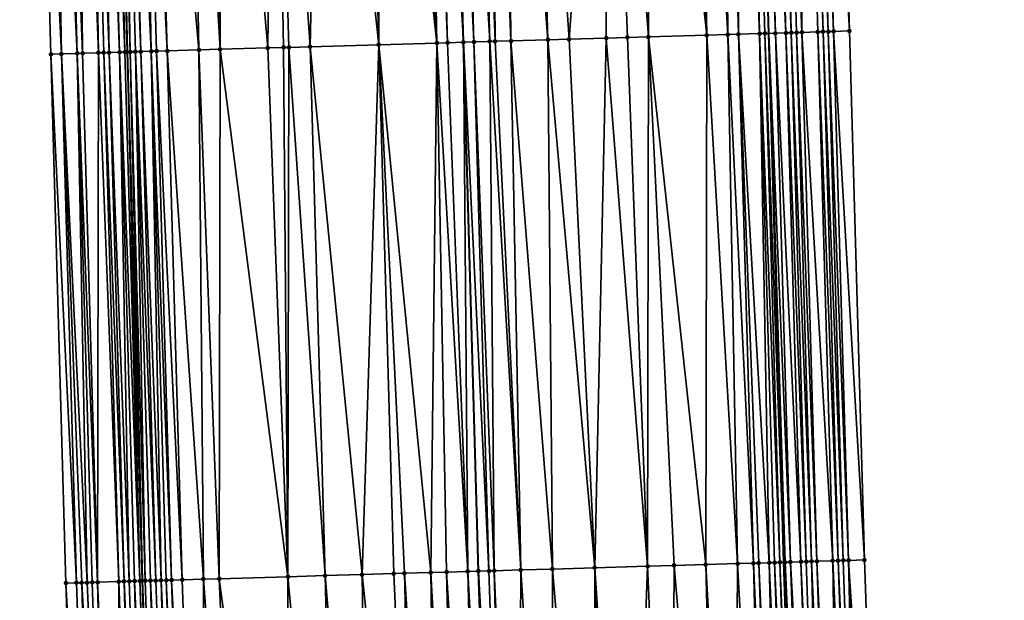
# Model space of a CAD drawing. Header units: feet. Extents: x 2004186 to 2014793, y 836912 to 864902.
# Tile 883 of 974: x 2004187 to 2004224, y 860781 to 860803. Entities that reach past the tile are written whole.
import ezdxf

# ---------------------------------------------------------------- set-up
doc = ezdxf.new("R2010")
doc.units = ezdxf.units.FT
doc.header["$LTSCALE"] = 100
doc.header["$MEASUREMENT"] = 0
for name, color, linetype, lineweight in [('EP_Travel Lane', 5, 'Continuous', 40), ('GPL_Skip Line', 2, 'Continuous', 40), ('Road Shots', 4, 'Continuous', 200), ('Road X-Section', 30, 'Continuous', 13)]:
    doc.layers.add(name, color=color, linetype=linetype, lineweight=lineweight)
doc.layers.add('I-77 SB_MM21-27-Surface-Border', color=7, linetype='Continuous')
doc.layers.add('I-77 SB_MM21-27-Surface-TIN', color=7, linetype='Continuous')

msp = doc.modelspace()

# ---------------------------------------------------------------- linework, layer by layer
at = {"layer": 'EP_Travel Lane'}
for points in [[(2004197.602, 860642.036, 453.226), (2004196.426, 860661.998, 453.593), (2004195.25, 860681.96, 453.97), (2004194.274, 860702.144, 454.374), (2004193.483, 860722.124, 454.781), (2004192.693, 860742.104, 455.188), (2004191.903, 860762.085, 455.543), (2004191.223, 860782.218, 455.925), (2004190.664, 860802.207, 456.303), (2004190.104, 860822.195, 456.688), (2004189.545, 860842.184, 457.071), (2004189.112, 860862.361, 457.436), (2004188.858, 860882.355, 457.851), (2004188.604, 860902.349, 458.263), (2004188.35, 860922.342, 458.709), (2004188.217, 860942.53, 459.113)], [(2004221.715, 860643.421, 452.322), (2004220.601, 860663.386, 452.725), (2004219.486, 860683.351, 453.143), (2004218.55, 860703.132, 453.523), (2004217.75, 860723.112, 453.928), (2004216.95, 860743.092, 454.341), (2004216.151, 860763.072, 454.73), (2004215.467, 860782.921, 455.136), (2004214.9, 860802.91, 455.513), (2004214.333, 860822.898, 455.901), (2004213.767, 860842.886, 456.287), (2004213.329, 860862.709, 456.658), (2004213.04, 860882.703, 457.055), (2004212.752, 860902.697, 457.45), (2004212.463, 860922.691, 457.838), (2004212.309, 860942.509, 458.255)]]:
    msp.add_polyline3d(points, dxfattribs=at)
at = {"layer": 'GPL_Skip Line'}
msp.add_polyline3d([(2004210.226, 860642.761, 452.781), (2004209.093, 860662.725, 453.159), (2004207.961, 860682.689, 453.551), (2004207.008, 860702.662, 453.96), (2004206.209, 860722.641, 454.368), (2004205.409, 860742.621, 454.765), (2004204.609, 860762.602, 455.162), (2004203.923, 860782.586, 455.54), (2004203.356, 860802.574, 455.93), (2004202.789, 860822.562, 456.313), (2004202.222, 860842.55, 456.704), (2004201.784, 860862.541, 457.093), (2004201.509, 860882.536, 457.488), (2004201.235, 860902.53, 457.879), (2004200.96, 860922.524, 458.295), (2004200.804, 860942.519, 458.682)], dxfattribs=at)
at = {"layer": 'I-77 SB_MM21-27-Surface-Border', "color": 3, "linetype": 'ByBlock', "lineweight": -2}
for points in [[(2004196.049, 860641.947, 453.263), (2004195.116, 860661.923, 453.638), (2004193.584, 860681.864, 454.036), (2004192.021, 860702.052, 454.463), (2004191.021, 860722.023, 454.878), (2004190.022, 860741.995, 455.285), (2004189.022, 860761.968, 455.658), (2004188.33, 860782.134, 456.041), (2004187.763, 860802.122, 456.43), (2004187.196, 860822.111, 456.798), (2004186.829, 860842.105, 457.157), (2004186.585, 860862.325, 457.496), (2004187.711, 860882.338, 457.876), (2004187.036, 860902.326, 458.3), (2004187.362, 860922.328, 458.738), (2004187.404, 860942.531, 459.135)], [(2004213.604, 860942.509, 458.14), (2004213.759, 860922.71, 457.746), (2004214.833, 860902.729, 457.267), (2004215.708, 860882.743, 456.837), (2004216.382, 860862.756, 456.398), (2004216.816, 860842.978, 456.026), (2004217.383, 860822.989, 455.634), (2004217.95, 860803.001, 455.265), (2004218.517, 860783.012, 454.912), (2004219.197, 860763.199, 454.497), (2004219.997, 860743.219, 454.069), (2004220.596, 860723.231, 453.686), (2004220.996, 860703.234, 453.317), (2004221.538, 860683.471, 452.963), (2004222.471, 860663.495, 452.57), (2004223.803, 860643.543, 452.15)]]:
    msp.add_polyline3d(points, dxfattribs=at)
at = {"layer": 'I-77 SB_MM21-27-Surface-TIN', "color": 128, "linetype": 'ByBlock', "lineweight": -2}
for points in [[(2004208.787, 860822.736, 456.12), (2004205.988, 860822.655, 456.207), (2004207.355, 860802.69, 455.802)], [(2004208.787, 860822.736, 456.12), (2004207.355, 860802.69, 455.802), (2004208.754, 860802.73, 455.759)], [(2004208.787, 860822.736, 456.12), (2004208.754, 860802.73, 455.759), (2004209.554, 860802.754, 455.735)], [(2004210.386, 860822.782, 456.072), (2004208.787, 860822.736, 456.12), (2004210.354, 860802.777, 455.715)], [(2004208.787, 860822.736, 456.12), (2004209.554, 860802.754, 455.735), (2004210.354, 860802.777, 455.715)], [(2004210.386, 860822.782, 456.072), (2004210.354, 860802.777, 455.715), (2004212.553, 860802.841, 455.639)], [(2004211.386, 860822.812, 456.038), (2004210.386, 860822.782, 456.072), (2004212.553, 860802.841, 455.639)], [(2004212.185, 860822.835, 456.011), (2004211.386, 860822.812, 456.038), (2004212.553, 860802.841, 455.639)], [(2004213.185, 860822.864, 455.97), (2004212.185, 860822.835, 456.011), (2004213.352, 860802.864, 455.606)], [(2004212.185, 860822.835, 456.011), (2004212.553, 860802.841, 455.639), (2004213.352, 860802.864, 455.606)], [(2004213.785, 860822.881, 455.938), (2004213.185, 860822.864, 455.97), (2004213.752, 860802.876, 455.587)], [(2004213.185, 860822.864, 455.97), (2004213.352, 860802.864, 455.606), (2004213.752, 860802.876, 455.587)], [(2004213.785, 860822.881, 455.938), (2004213.752, 860802.876, 455.587), (2004214.552, 860802.899, 455.541)], [(2004214.185, 860822.893, 455.912), (2004213.785, 860822.881, 455.938), (2004214.552, 860802.899, 455.541)], [(2004214.185, 860822.893, 455.912), (2004214.9, 860802.91, 455.513), (2004214.333, 860822.898, 455.901)], [(2004214.185, 860822.893, 455.912), (2004214.752, 860802.905, 455.527), (2004214.9, 860802.91, 455.513)], [(2004214.185, 860822.893, 455.912), (2004214.552, 860802.899, 455.541), (2004214.752, 860802.905, 455.527)], [(2004214.584, 860822.905, 455.881), (2004214.333, 860822.898, 455.901), (2004215.151, 860802.917, 455.49)], [(2004215.151, 860802.917, 455.49), (2004214.333, 860822.898, 455.901), (2004214.9, 860802.91, 455.513)], [(2004214.984, 860822.917, 455.847), (2004214.584, 860822.905, 455.881), (2004215.551, 860802.929, 455.457)], [(2004214.584, 860822.905, 455.881), (2004215.151, 860802.917, 455.49), (2004215.551, 860802.929, 455.457)], [(2004215.384, 860822.929, 455.803), (2004214.984, 860822.917, 455.847), (2004215.751, 860802.935, 455.434)], [(2004214.984, 860822.917, 455.847), (2004215.551, 860802.929, 455.457), (2004215.751, 860802.935, 455.434)], [(2004216.184, 860822.954, 455.726), (2004215.384, 860822.929, 455.803), (2004216.151, 860802.947, 455.389)], [(2004215.384, 860822.929, 455.803), (2004215.951, 860802.941, 455.408), (2004216.151, 860802.947, 455.389)], [(2004215.384, 860822.929, 455.803), (2004215.751, 860802.935, 455.434), (2004215.951, 860802.941, 455.408)], [(2004216.184, 860822.954, 455.726), (2004216.151, 860802.947, 455.389), (2004216.751, 860802.965, 455.339)], [(2004216.384, 860822.96, 455.711), (2004216.184, 860822.954, 455.726), (2004216.951, 860802.971, 455.325)], [(2004216.184, 860822.954, 455.726), (2004216.751, 860802.965, 455.339), (2004216.951, 860802.971, 455.325)], [(2004216.584, 860822.965, 455.701), (2004216.384, 860822.96, 455.711), (2004217.151, 860802.977, 455.32)], [(2004216.384, 860822.96, 455.711), (2004216.951, 860802.971, 455.325), (2004217.151, 860802.977, 455.32)], [(2004216.783, 860822.971, 455.687), (2004216.584, 860822.965, 455.701), (2004217.35, 860802.983, 455.313)], [(2004216.584, 860822.965, 455.701), (2004217.151, 860802.977, 455.32), (2004217.35, 860802.983, 455.313)], [(2004216.783, 860822.971, 455.687), (2004217.95, 860803.001, 455.265), (2004217.383, 860822.989, 455.634)], [(2004216.783, 860822.971, 455.687), (2004217.35, 860802.983, 455.313), (2004217.95, 860803.001, 455.265)], [(2004196.192, 860822.371, 456.537), (2004194.193, 860822.313, 456.603), (2004195.96, 860802.359, 456.187)], [(2004196.192, 860822.371, 456.537), (2004195.96, 860802.359, 456.187), (2004196.559, 860802.377, 456.165)], [(2004197.991, 860822.423, 456.476), (2004196.192, 860822.371, 456.537), (2004197.559, 860802.406, 456.131)], [(2004196.192, 860822.371, 456.537), (2004196.759, 860802.382, 456.157), (2004197.559, 860802.406, 456.131)], [(2004196.192, 860822.371, 456.537), (2004196.559, 860802.377, 456.165), (2004196.759, 860802.382, 456.157)], [(2004197.991, 860822.423, 456.476), (2004197.559, 860802.406, 456.131), (2004200.158, 860802.481, 456.036)], [(2004199.591, 860822.47, 456.418), (2004197.991, 860822.423, 456.476), (2004200.158, 860802.481, 456.036)], [(2004200.191, 860822.487, 456.398), (2004199.591, 860822.47, 456.418), (2004200.158, 860802.481, 456.036)], [(2004200.191, 860822.487, 456.398), (2004200.158, 860802.481, 456.036), (2004202.357, 860802.545, 455.96)], [(2004201.19, 860822.516, 456.361), (2004200.191, 860822.487, 456.398), (2004202.357, 860802.545, 455.96)], [(2004201.99, 860822.539, 456.338), (2004201.19, 860822.516, 456.361), (2004202.357, 860802.545, 455.96)], [(2004202.19, 860822.545, 456.328), (2004201.99, 860822.539, 456.338), (2004202.757, 860802.557, 455.943)], [(2004201.99, 860822.539, 456.338), (2004202.357, 860802.545, 455.96), (2004202.757, 860802.557, 455.943)], [(2004202.19, 860822.545, 456.328), (2004203.356, 860802.574, 455.93), (2004202.789, 860822.562, 456.313)], [(2004202.19, 860822.545, 456.328), (2004202.757, 860802.557, 455.943), (2004203.356, 860802.574, 455.93)], [(2004203.189, 860822.574, 456.303), (2004202.789, 860822.562, 456.313), (2004203.756, 860802.586, 455.923)], [(2004203.756, 860802.586, 455.923), (2004202.789, 860822.562, 456.313), (2004203.356, 860802.574, 455.93)], [(2004203.789, 860822.591, 456.282), (2004203.189, 860822.574, 456.303), (2004204.356, 860802.603, 455.903)], [(2004203.189, 860822.574, 456.303), (2004203.756, 860802.586, 455.923), (2004204.356, 860802.603, 455.903)], [(2004203.989, 860822.597, 456.274), (2004203.789, 860822.591, 456.282), (2004204.556, 860802.609, 455.896)], [(2004203.789, 860822.591, 456.282), (2004204.356, 860802.603, 455.903), (2004204.556, 860802.609, 455.896)], [(2004204.389, 860822.609, 456.263), (2004203.989, 860822.597, 456.274), (2004204.556, 860802.609, 455.896)], [(2004204.989, 860822.626, 456.243), (2004204.389, 860822.609, 456.263), (2004205.156, 860802.626, 455.878)], [(2004204.389, 860822.609, 456.263), (2004204.556, 860802.609, 455.896), (2004205.156, 860802.626, 455.878)], [(2004205.988, 860822.655, 456.207), (2004204.989, 860822.626, 456.243), (2004206.555, 860802.667, 455.829)], [(2004204.989, 860822.626, 456.243), (2004205.156, 860802.626, 455.878), (2004206.555, 860802.667, 455.829)], [(2004205.988, 860822.655, 456.207), (2004206.555, 860802.667, 455.829), (2004207.355, 860802.69, 455.802)], [(2004187.596, 860822.122, 456.786), (2004187.196, 860822.111, 456.798), (2004188.163, 860802.134, 456.418)], [(2004187.196, 860822.111, 456.798), (2004187.763, 860802.122, 456.43), (2004188.163, 860802.134, 456.418)], [(2004187.796, 860822.128, 456.776), (2004187.596, 860822.122, 456.786), (2004188.163, 860802.134, 456.418)], [(2004188.196, 860822.14, 456.751), (2004187.796, 860822.128, 456.776), (2004188.763, 860802.151, 456.379)], [(2004187.796, 860822.128, 456.776), (2004188.163, 860802.134, 456.418), (2004188.763, 860802.151, 456.379)], [(2004188.395, 860822.146, 456.744), (2004188.196, 860822.14, 456.751), (2004188.962, 860802.157, 456.37)], [(2004188.196, 860822.14, 456.751), (2004188.763, 860802.151, 456.379), (2004188.962, 860802.157, 456.37)], [(2004188.795, 860822.157, 456.737), (2004188.395, 860822.146, 456.744), (2004188.962, 860802.157, 456.37)], [(2004189.195, 860822.169, 456.725), (2004188.795, 860822.157, 456.737), (2004189.562, 860802.175, 456.351)], [(2004188.795, 860822.157, 456.737), (2004188.962, 860802.157, 456.37), (2004189.562, 860802.175, 456.351)], [(2004189.395, 860822.175, 456.716), (2004189.195, 860822.169, 456.725), (2004189.962, 860802.186, 456.339)], [(2004189.195, 860822.169, 456.725), (2004189.762, 860802.18, 456.347), (2004189.962, 860802.186, 456.339)], [(2004189.195, 860822.169, 456.725), (2004189.562, 860802.175, 456.351), (2004189.762, 860802.18, 456.347)], [(2004189.595, 860822.18, 456.705), (2004189.395, 860822.175, 456.716), (2004189.962, 860802.186, 456.339)], [(2004189.795, 860822.186, 456.692), (2004189.595, 860822.18, 456.705), (2004190.362, 860802.198, 456.314)], [(2004189.595, 860822.18, 456.705), (2004189.962, 860802.186, 456.339), (2004190.362, 860802.198, 456.314)], [(2004189.995, 860822.192, 456.684), (2004189.795, 860822.186, 456.692), (2004190.562, 860802.204, 456.301)], [(2004189.795, 860822.186, 456.692), (2004190.362, 860802.198, 456.314), (2004190.562, 860802.204, 456.301)], [(2004189.995, 860822.192, 456.684), (2004190.562, 860802.204, 456.301), (2004190.104, 860822.195, 456.688)], [(2004190.195, 860822.198, 456.691), (2004190.104, 860822.195, 456.688), (2004190.664, 860802.207, 456.303)], [(2004190.562, 860802.204, 456.301), (2004190.664, 860802.207, 456.303), (2004190.104, 860822.195, 456.688)], [(2004190.395, 860822.203, 456.695), (2004190.195, 860822.198, 456.691), (2004190.762, 860802.21, 456.304)], [(2004190.195, 860822.198, 456.691), (2004190.664, 860802.207, 456.303), (2004190.762, 860802.21, 456.304)], [(2004190.595, 860822.209, 456.694), (2004190.395, 860822.203, 456.695), (2004191.162, 860802.221, 456.31)], [(2004190.395, 860822.203, 456.695), (2004190.962, 860802.215, 456.31), (2004191.162, 860802.221, 456.31)], [(2004190.395, 860822.203, 456.695), (2004190.762, 860802.21, 456.304), (2004190.962, 860802.215, 456.31)], [(2004190.994, 860822.221, 456.685), (2004190.595, 860822.209, 456.694), (2004191.561, 860802.232, 456.305)], [(2004190.595, 860822.209, 456.694), (2004191.162, 860802.221, 456.31), (2004191.561, 860802.232, 456.305)], [(2004191.194, 860822.226, 456.685), (2004190.994, 860822.221, 456.685), (2004191.561, 860802.232, 456.305)], [(2004191.594, 860822.238, 456.679), (2004191.194, 860822.226, 456.685), (2004192.161, 860802.249, 456.299)], [(2004191.194, 860822.226, 456.685), (2004191.761, 860802.238, 456.306), (2004192.161, 860802.249, 456.299)], [(2004191.194, 860822.226, 456.685), (2004191.561, 860802.232, 456.305), (2004191.761, 860802.238, 456.306)], [(2004192.994, 860822.278, 456.642), (2004191.594, 860822.238, 456.679), (2004193.361, 860802.284, 456.264)], [(2004191.594, 860822.238, 456.679), (2004192.161, 860802.249, 456.299), (2004193.361, 860802.284, 456.264)], [(2004193.393, 860822.29, 456.63), (2004192.994, 860822.278, 456.642), (2004194.16, 860802.307, 456.241)], [(2004192.994, 860822.278, 456.642), (2004193.361, 860802.284, 456.264), (2004194.16, 860802.307, 456.241)], [(2004194.193, 860822.313, 456.603), (2004193.393, 860822.29, 456.63), (2004194.16, 860802.307, 456.241)], [(2004194.193, 860822.313, 456.603), (2004194.16, 860802.307, 456.241), (2004195.96, 860802.359, 456.187)], [(2004217.35, 860802.983, 455.313), (2004218.517, 860783.012, 454.912), (2004217.95, 860803.001, 455.265)], [(2004205.156, 860802.626, 455.878), (2004204.556, 860802.609, 455.896), (2004205.523, 860782.632, 455.489)], [(2004206.555, 860802.667, 455.829), (2004205.156, 860802.626, 455.878), (2004206.722, 860782.667, 455.452)], [(2004205.156, 860802.626, 455.878), (2004205.523, 860782.632, 455.489), (2004206.722, 860782.667, 455.452)], [(2004207.355, 860802.69, 455.802), (2004206.555, 860802.667, 455.829), (2004208.322, 860782.713, 455.4)], [(2004206.555, 860802.667, 455.829), (2004206.722, 860782.667, 455.452), (2004208.322, 860782.713, 455.4)], [(2004208.754, 860802.73, 455.759), (2004207.355, 860802.69, 455.802), (2004208.322, 860782.713, 455.4)], [(2004208.754, 860802.73, 455.759), (2004208.322, 860782.713, 455.4), (2004210.321, 860782.771, 455.341)], [(2004209.554, 860802.754, 455.735), (2004208.754, 860802.73, 455.759), (2004210.321, 860782.771, 455.341)], [(2004210.354, 860802.777, 455.715), (2004209.554, 860802.754, 455.735), (2004210.321, 860782.771, 455.341)], [(2004210.354, 860802.777, 455.715), (2004210.321, 860782.771, 455.341), (2004211.32, 860782.8, 455.313)], [(2004212.553, 860802.841, 455.639), (2004210.354, 860802.777, 455.715), (2004212.52, 860782.835, 455.268)], [(2004210.354, 860802.777, 455.715), (2004211.32, 860782.8, 455.313), (2004212.52, 860782.835, 455.268)], [(2004212.553, 860802.841, 455.639), (2004212.52, 860782.835, 455.268), (2004213.719, 860782.87, 455.228)], [(2004213.352, 860802.864, 455.606), (2004212.553, 860802.841, 455.639), (2004213.719, 860782.87, 455.228)], [(2004213.752, 860802.876, 455.587), (2004213.352, 860802.864, 455.606), (2004214.319, 860782.887, 455.204)], [(2004213.352, 860802.864, 455.606), (2004213.719, 860782.87, 455.228), (2004214.319, 860782.887, 455.204)], [(2004214.552, 860802.899, 455.541), (2004213.752, 860802.876, 455.587), (2004214.919, 860782.905, 455.173)], [(2004213.752, 860802.876, 455.587), (2004214.519, 860782.893, 455.195), (2004214.919, 860782.905, 455.173)], [(2004213.752, 860802.876, 455.587), (2004214.319, 860782.887, 455.204), (2004214.519, 860782.893, 455.195)], [(2004214.752, 860802.905, 455.527), (2004214.552, 860802.899, 455.541), (2004215.319, 860782.917, 455.151)], [(2004214.552, 860802.899, 455.541), (2004215.119, 860782.911, 455.164), (2004215.319, 860782.917, 455.151)], [(2004214.552, 860802.899, 455.541), (2004214.919, 860782.905, 455.173), (2004215.119, 860782.911, 455.164)], [(2004214.752, 860802.905, 455.527), (2004215.467, 860782.921, 455.136), (2004214.9, 860802.91, 455.513)], [(2004214.752, 860802.905, 455.527), (2004215.319, 860782.917, 455.151), (2004215.467, 860782.921, 455.136)], [(2004215.151, 860802.917, 455.49), (2004214.9, 860802.91, 455.513), (2004215.718, 860782.929, 455.114)], [(2004215.519, 860782.923, 455.13), (2004214.9, 860802.91, 455.513), (2004215.467, 860782.921, 455.136)], [(2004215.718, 860782.929, 455.114), (2004214.9, 860802.91, 455.513), (2004215.519, 860782.923, 455.13)], [(2004215.551, 860802.929, 455.457), (2004215.151, 860802.917, 455.49), (2004216.118, 860782.941, 455.086)], [(2004215.151, 860802.917, 455.49), (2004215.718, 860782.929, 455.114), (2004216.118, 860782.941, 455.086)], [(2004215.751, 860802.935, 455.434), (2004215.551, 860802.929, 455.457), (2004216.318, 860782.947, 455.067)], [(2004215.551, 860802.929, 455.457), (2004216.118, 860782.941, 455.086), (2004216.318, 860782.947, 455.067)], [(2004215.951, 860802.941, 455.408), (2004215.751, 860802.935, 455.434), (2004216.518, 860782.953, 455.04)], [(2004215.751, 860802.935, 455.434), (2004216.318, 860782.947, 455.067), (2004216.518, 860782.953, 455.04)], [(2004216.151, 860802.947, 455.389), (2004215.951, 860802.941, 455.408), (2004216.718, 860782.959, 455.016)], [(2004215.951, 860802.941, 455.408), (2004216.518, 860782.953, 455.04), (2004216.718, 860782.959, 455.016)], [(2004216.751, 860802.965, 455.339), (2004216.151, 860802.947, 455.389), (2004217.318, 860782.977, 454.968)], [(2004216.151, 860802.947, 455.389), (2004216.718, 860782.959, 455.016), (2004217.318, 860782.977, 454.968)], [(2004216.951, 860802.971, 455.325), (2004216.751, 860802.965, 455.339), (2004217.518, 860782.983, 454.953)], [(2004216.751, 860802.965, 455.339), (2004217.318, 860782.977, 454.968), (2004217.518, 860782.983, 454.953)], [(2004217.151, 860802.977, 455.32), (2004216.951, 860802.971, 455.325), (2004217.718, 860782.989, 454.946)], [(2004216.951, 860802.971, 455.325), (2004217.518, 860782.983, 454.953), (2004217.718, 860782.989, 454.946)], [(2004217.35, 860802.983, 455.313), (2004217.151, 860802.977, 455.32), (2004217.918, 860782.994, 454.951)], [(2004217.151, 860802.977, 455.32), (2004217.718, 860782.989, 454.946), (2004217.918, 860782.994, 454.951)], [(2004217.35, 860802.983, 455.313), (2004217.918, 860782.994, 454.951), (2004218.517, 860783.012, 454.912)], [(2004192.161, 860802.249, 456.299), (2004191.761, 860802.238, 456.306), (2004192.728, 860782.261, 455.909)], [(2004193.361, 860802.284, 456.264), (2004192.161, 860802.249, 456.299), (2004193.528, 860782.284, 455.876)], [(2004192.161, 860802.249, 456.299), (2004192.728, 860782.261, 455.909), (2004193.528, 860782.284, 455.876)], [(2004194.16, 860802.307, 456.241), (2004193.361, 860802.284, 456.264), (2004194.128, 860782.302, 455.856)], [(2004193.361, 860802.284, 456.264), (2004193.528, 860782.284, 455.876), (2004194.128, 860782.302, 455.856)], [(2004194.16, 860802.307, 456.241), (2004194.128, 860782.302, 455.856), (2004196.727, 860782.377, 455.779)], [(2004195.96, 860802.359, 456.187), (2004194.16, 860802.307, 456.241), (2004196.727, 860782.377, 455.779)], [(2004196.559, 860802.377, 456.165), (2004195.96, 860802.359, 456.187), (2004196.727, 860782.377, 455.779)], [(2004196.759, 860802.382, 456.157), (2004196.559, 860802.377, 456.165), (2004196.727, 860782.377, 455.779)], [(2004196.759, 860802.382, 456.157), (2004196.727, 860782.377, 455.779), (2004198.126, 860782.418, 455.733)], [(2004197.559, 860802.406, 456.131), (2004196.759, 860802.382, 456.157), (2004198.126, 860782.418, 455.733)], [(2004200.158, 860802.481, 456.036), (2004197.559, 860802.406, 456.131), (2004199.525, 860782.458, 455.685)], [(2004197.559, 860802.406, 456.131), (2004198.126, 860782.418, 455.733), (2004199.525, 860782.458, 455.685)], [(2004200.158, 860802.481, 456.036), (2004199.525, 860782.458, 455.685), (2004200.725, 860782.493, 455.643)], [(2004202.357, 860802.545, 455.96), (2004200.158, 860802.481, 456.036), (2004202.124, 860782.534, 455.594)], [(2004200.158, 860802.481, 456.036), (2004201.125, 860782.505, 455.629), (2004202.124, 860782.534, 455.594)], [(2004200.158, 860802.481, 456.036), (2004200.725, 860782.493, 455.643), (2004201.125, 860782.505, 455.629)], [(2004202.357, 860802.545, 455.96), (2004202.124, 860782.534, 455.594), (2004202.724, 860782.551, 455.57)], [(2004202.757, 860802.557, 455.943), (2004202.357, 860802.545, 455.96), (2004203.524, 860782.574, 455.547)], [(2004202.357, 860802.545, 455.96), (2004202.724, 860782.551, 455.57), (2004203.524, 860782.574, 455.547)], [(2004202.757, 860802.557, 455.943), (2004203.524, 860782.574, 455.547), (2004203.356, 860802.574, 455.93)], [(2004203.756, 860802.586, 455.923), (2004203.356, 860802.574, 455.93), (2004204.323, 860782.597, 455.532)], [(2004203.524, 860782.574, 455.547), (2004203.923, 860782.586, 455.54), (2004203.356, 860802.574, 455.93)], [(2004204.323, 860782.597, 455.532), (2004203.356, 860802.574, 455.93), (2004203.923, 860782.586, 455.54)], [(2004204.356, 860802.603, 455.903), (2004203.756, 860802.586, 455.923), (2004204.523, 860782.603, 455.526)], [(2004203.756, 860802.586, 455.923), (2004204.323, 860782.597, 455.532), (2004204.523, 860782.603, 455.526)], [(2004204.556, 860802.609, 455.896), (2004204.356, 860802.603, 455.903), (2004205.523, 860782.632, 455.489)], [(2004204.356, 860802.603, 455.903), (2004204.523, 860782.603, 455.526), (2004205.523, 860782.632, 455.489)], [(2004188.163, 860802.134, 456.418), (2004187.763, 860802.122, 456.43), (2004188.73, 860782.145, 456.028)], [(2004187.763, 860802.122, 456.43), (2004188.33, 860782.134, 456.041), (2004188.73, 860782.145, 456.028)], [(2004188.763, 860802.151, 456.379), (2004188.163, 860802.134, 456.418), (2004189.13, 860782.157, 456.003)], [(2004188.163, 860802.134, 456.418), (2004188.93, 860782.151, 456.017), (2004189.13, 860782.157, 456.003)], [(2004188.163, 860802.134, 456.418), (2004188.73, 860782.145, 456.028), (2004188.93, 860782.151, 456.017)], [(2004188.962, 860802.157, 456.37), (2004188.763, 860802.151, 456.379), (2004189.53, 860782.169, 455.983)], [(2004188.763, 860802.151, 456.379), (2004189.33, 860782.163, 455.991), (2004189.53, 860782.169, 455.983)], [(2004188.763, 860802.151, 456.379), (2004189.13, 860782.157, 456.003), (2004189.33, 860782.163, 455.991)], [(2004189.562, 860802.175, 456.351), (2004188.962, 860802.157, 456.37), (2004189.53, 860782.169, 455.983)], [(2004189.562, 860802.175, 456.351), (2004189.53, 860782.169, 455.983), (2004190.329, 860782.192, 455.968)], [(2004189.762, 860802.18, 456.347), (2004189.562, 860802.175, 456.351), (2004190.329, 860782.192, 455.968)], [(2004189.962, 860802.186, 456.339), (2004189.762, 860802.18, 456.347), (2004190.529, 860782.198, 455.96)], [(2004189.762, 860802.18, 456.347), (2004190.329, 860782.192, 455.968), (2004190.529, 860782.198, 455.96)], [(2004190.362, 860802.198, 456.314), (2004189.962, 860802.186, 456.339), (2004190.729, 860782.204, 455.95)], [(2004189.962, 860802.186, 456.339), (2004190.529, 860782.198, 455.96), (2004190.729, 860782.204, 455.95)], [(2004190.562, 860802.204, 456.301), (2004190.362, 860802.198, 456.314), (2004191.129, 860782.216, 455.923)], [(2004190.362, 860802.198, 456.314), (2004190.929, 860782.21, 455.936), (2004191.129, 860782.216, 455.923)], [(2004190.362, 860802.198, 456.314), (2004190.729, 860782.204, 455.95), (2004190.929, 860782.21, 455.936)], [(2004190.562, 860802.204, 456.301), (2004191.129, 860782.216, 455.923), (2004190.664, 860802.207, 456.303)], [(2004190.762, 860802.21, 456.304), (2004190.664, 860802.207, 456.303), (2004191.223, 860782.218, 455.925)], [(2004191.129, 860782.216, 455.923), (2004191.223, 860782.218, 455.925), (2004190.664, 860802.207, 456.303)], [(2004190.962, 860802.215, 456.31), (2004190.762, 860802.21, 456.304), (2004191.329, 860782.221, 455.928)], [(2004190.762, 860802.21, 456.304), (2004191.223, 860782.218, 455.925), (2004191.329, 860782.221, 455.928)], [(2004191.162, 860802.221, 456.31), (2004190.962, 860802.215, 456.31), (2004191.729, 860782.232, 455.932)], [(2004190.962, 860802.215, 456.31), (2004191.529, 860782.227, 455.935), (2004191.729, 860782.232, 455.932)], [(2004190.962, 860802.215, 456.31), (2004191.329, 860782.221, 455.928), (2004191.529, 860782.227, 455.935)], [(2004191.561, 860802.232, 456.305), (2004191.162, 860802.221, 456.31), (2004191.929, 860782.238, 455.926)], [(2004191.162, 860802.221, 456.31), (2004191.729, 860782.232, 455.932), (2004191.929, 860782.238, 455.926)], [(2004191.761, 860802.238, 456.306), (2004191.561, 860802.232, 456.305), (2004192.328, 860782.25, 455.919)], [(2004191.561, 860802.232, 456.305), (2004192.128, 860782.244, 455.921), (2004192.328, 860782.25, 455.919)], [(2004191.561, 860802.232, 456.305), (2004191.929, 860782.238, 455.926), (2004192.128, 860782.244, 455.921)], [(2004191.761, 860802.238, 456.306), (2004192.328, 860782.25, 455.919), (2004192.728, 860782.261, 455.909)], [(2004214.519, 860782.893, 455.195), (2004214.319, 860782.887, 455.204), (2004215.2, 860763.033, 454.79)], [(2004214.919, 860782.905, 455.173), (2004214.519, 860782.893, 455.195), (2004215.4, 860763.041, 454.778)], [(2004214.519, 860782.893, 455.195), (2004215.2, 860763.033, 454.79), (2004215.4, 860763.041, 454.778)], [(2004215.119, 860782.911, 455.164), (2004214.919, 860782.905, 455.173), (2004215.8, 860763.058, 454.759)], [(2004214.919, 860782.905, 455.173), (2004215.4, 860763.041, 454.778), (2004215.8, 860763.058, 454.759)], [(2004215.319, 860782.917, 455.151), (2004215.119, 860782.911, 455.164), (2004216, 860763.066, 454.744)], [(2004215.119, 860782.911, 455.164), (2004215.8, 860763.058, 454.759), (2004216, 860763.066, 454.744)], [(2004215.319, 860782.917, 455.151), (2004216.151, 860763.072, 454.73), (2004215.467, 860782.921, 455.136)], [(2004215.319, 860782.917, 455.151), (2004216, 860763.066, 454.744), (2004216.151, 860763.072, 454.73)], [(2004215.519, 860782.923, 455.13), (2004215.467, 860782.921, 455.136), (2004216.2, 860763.074, 454.726)], [(2004216.2, 860763.074, 454.726), (2004215.467, 860782.921, 455.136), (2004216.151, 860763.072, 454.73)], [(2004215.718, 860782.929, 455.114), (2004215.519, 860782.923, 455.13), (2004216.399, 860763.083, 454.709)], [(2004215.519, 860782.923, 455.13), (2004216.2, 860763.074, 454.726), (2004216.399, 860763.083, 454.709)], [(2004216.118, 860782.941, 455.086), (2004215.718, 860782.929, 455.114), (2004216.799, 860763.099, 454.683)], [(2004215.718, 860782.929, 455.114), (2004216.399, 860763.083, 454.709), (2004216.799, 860763.099, 454.683)], [(2004216.318, 860782.947, 455.067), (2004216.118, 860782.941, 455.086), (2004216.999, 860763.107, 454.666)], [(2004216.118, 860782.941, 455.086), (2004216.799, 860763.099, 454.683), (2004216.999, 860763.107, 454.666)], [(2004216.518, 860782.953, 455.04), (2004216.318, 860782.947, 455.067), (2004216.999, 860763.107, 454.666)], [(2004216.718, 860782.959, 455.016), (2004216.518, 860782.953, 455.04), (2004217.399, 860763.124, 454.624)], [(2004216.518, 860782.953, 455.04), (2004216.999, 860763.107, 454.666), (2004217.399, 860763.124, 454.624)], [(2004217.318, 860782.977, 454.968), (2004216.718, 860782.959, 455.016), (2004217.598, 860763.133, 454.605)], [(2004216.718, 860782.959, 455.016), (2004217.399, 860763.124, 454.624), (2004217.598, 860763.133, 454.605)], [(2004217.518, 860782.983, 454.953), (2004217.318, 860782.977, 454.968), (2004218.198, 860763.158, 454.557)], [(2004217.318, 860782.977, 454.968), (2004217.598, 860763.133, 454.605), (2004218.198, 860763.158, 454.557)], [(2004217.718, 860782.989, 454.946), (2004217.518, 860782.983, 454.953), (2004218.398, 860763.166, 454.547)], [(2004217.518, 860782.983, 454.953), (2004218.198, 860763.158, 454.557), (2004218.398, 860763.166, 454.547)], [(2004217.918, 860782.994, 454.951), (2004217.718, 860782.989, 454.946), (2004218.398, 860763.166, 454.547)], [(2004217.918, 860782.994, 454.951), (2004219.197, 860763.199, 454.497), (2004218.517, 860783.012, 454.912)], [(2004217.918, 860782.994, 454.951), (2004218.597, 860763.174, 454.543), (2004219.197, 860763.199, 454.497)], [(2004217.918, 860782.994, 454.951), (2004218.398, 860763.166, 454.547), (2004218.597, 860763.174, 454.543)], [(2004202.124, 860782.534, 455.594), (2004201.125, 860782.505, 455.629), (2004202.411, 860762.512, 455.233)], [(2004202.724, 860782.551, 455.57), (2004202.124, 860782.534, 455.594), (2004203.21, 860762.545, 455.206)], [(2004202.124, 860782.534, 455.594), (2004202.411, 860762.512, 455.233), (2004203.21, 860762.545, 455.206)], [(2004203.524, 860782.574, 455.547), (2004202.724, 860782.551, 455.57), (2004204.01, 860762.577, 455.174)], [(2004202.724, 860782.551, 455.57), (2004203.21, 860762.545, 455.206), (2004204.01, 860762.577, 455.174)], [(2004203.524, 860782.574, 455.547), (2004204.609, 860762.602, 455.162), (2004203.923, 860782.586, 455.54)], [(2004203.524, 860782.574, 455.547), (2004204.21, 860762.585, 455.173), (2004204.609, 860762.602, 455.162)], [(2004203.524, 860782.574, 455.547), (2004204.01, 860762.577, 455.174), (2004204.21, 860762.585, 455.173)], [(2004204.323, 860782.597, 455.532), (2004203.923, 860782.586, 455.54), (2004205.009, 860762.618, 455.155)], [(2004205.009, 860762.618, 455.155), (2004203.923, 860782.586, 455.54), (2004204.609, 860762.602, 455.162)], [(2004204.523, 860782.603, 455.526), (2004204.323, 860782.597, 455.532), (2004205.009, 860762.618, 455.155)], [(2004205.523, 860782.632, 455.489), (2004204.523, 860782.603, 455.526), (2004205.409, 860762.634, 455.141)], [(2004204.523, 860782.603, 455.526), (2004205.009, 860762.618, 455.155), (2004205.409, 860762.634, 455.141)], [(2004205.523, 860782.632, 455.489), (2004205.409, 860762.634, 455.141), (2004206.807, 860762.691, 455.077)], [(2004206.722, 860782.667, 455.452), (2004205.523, 860782.632, 455.489), (2004206.807, 860762.691, 455.077)], [(2004208.322, 860782.713, 455.4), (2004206.722, 860782.667, 455.452), (2004208.406, 860762.757, 455.009)], [(2004206.722, 860782.667, 455.452), (2004206.807, 860762.691, 455.077), (2004208.406, 860762.757, 455.009)], [(2004210.321, 860782.771, 455.341), (2004208.322, 860782.713, 455.4), (2004209.605, 860762.805, 454.965)], [(2004208.322, 860782.713, 455.4), (2004209.006, 860762.781, 454.984), (2004209.605, 860762.805, 454.965)], [(2004208.322, 860782.713, 455.4), (2004208.406, 860762.757, 455.009), (2004209.006, 860762.781, 454.984)], [(2004210.321, 860782.771, 455.341), (2004209.605, 860762.805, 454.965), (2004211.204, 860762.87, 454.929)], [(2004211.32, 860782.8, 455.313), (2004210.321, 860782.771, 455.341), (2004211.204, 860762.87, 454.929)], [(2004211.32, 860782.8, 455.313), (2004211.204, 860762.87, 454.929), (2004213.002, 860762.943, 454.873)], [(2004212.52, 860782.835, 455.268), (2004211.32, 860782.8, 455.313), (2004213.002, 860762.943, 454.873)], [(2004213.719, 860782.87, 455.228), (2004212.52, 860782.835, 455.268), (2004213.602, 860762.968, 454.852)], [(2004212.52, 860782.835, 455.268), (2004213.002, 860762.943, 454.873), (2004213.602, 860762.968, 454.852)], [(2004213.719, 860782.87, 455.228), (2004213.602, 860762.968, 454.852), (2004214.801, 860763.017, 454.808)], [(2004214.319, 860782.887, 455.204), (2004213.719, 860782.87, 455.228), (2004214.801, 860763.017, 454.808)], [(2004214.319, 860782.887, 455.204), (2004214.801, 860763.017, 454.808), (2004215.2, 860763.033, 454.79)], [(2004188.93, 860782.151, 456.017), (2004188.73, 860782.145, 456.028), (2004189.422, 860761.984, 455.646)], [(2004189.13, 860782.157, 456.003), (2004188.93, 860782.151, 456.017), (2004190.021, 860762.009, 455.616)], [(2004188.93, 860782.151, 456.017), (2004189.422, 860761.984, 455.646), (2004190.021, 860762.009, 455.616)], [(2004189.33, 860782.163, 455.991), (2004189.13, 860782.157, 456.003), (2004190.021, 860762.009, 455.616)], [(2004189.53, 860782.169, 455.983), (2004189.33, 860782.163, 455.991), (2004190.021, 860762.009, 455.616)], [(2004190.329, 860782.192, 455.968), (2004189.53, 860782.169, 455.983), (2004190.421, 860762.025, 455.603)], [(2004189.53, 860782.169, 455.983), (2004190.021, 860762.009, 455.616), (2004190.421, 860762.025, 455.603)], [(2004190.529, 860782.198, 455.96), (2004190.329, 860782.192, 455.968), (2004191.02, 860762.049, 455.586)], [(2004190.329, 860782.192, 455.968), (2004190.421, 860762.025, 455.603), (2004191.02, 860762.049, 455.586)], [(2004190.729, 860782.204, 455.95), (2004190.529, 860782.198, 455.96), (2004191.42, 860762.066, 455.565)], [(2004190.529, 860782.198, 455.96), (2004191.02, 860762.049, 455.586), (2004191.42, 860762.066, 455.565)], [(2004190.929, 860782.21, 455.936), (2004190.729, 860782.204, 455.95), (2004191.42, 860762.066, 455.565)], [(2004191.129, 860782.216, 455.923), (2004190.929, 860782.21, 455.936), (2004191.82, 860762.082, 455.545)], [(2004190.929, 860782.21, 455.936), (2004191.42, 860762.066, 455.565), (2004191.82, 860762.082, 455.545)], [(2004191.129, 860782.216, 455.923), (2004191.903, 860762.085, 455.543), (2004191.223, 860782.218, 455.925)], [(2004191.129, 860782.216, 455.923), (2004191.82, 860762.082, 455.545), (2004191.903, 860762.085, 455.543)], [(2004191.329, 860782.221, 455.928), (2004191.223, 860782.218, 455.925), (2004192.02, 860762.09, 455.542)], [(2004192.02, 860762.09, 455.542), (2004191.223, 860782.218, 455.925), (2004191.903, 860762.085, 455.543)], [(2004191.529, 860782.227, 455.935), (2004191.329, 860782.221, 455.928), (2004192.02, 860762.09, 455.542)], [(2004191.729, 860782.232, 455.932), (2004191.529, 860782.227, 455.935), (2004192.419, 860762.106, 455.545)], [(2004191.529, 860782.227, 455.935), (2004192.219, 860762.098, 455.544), (2004192.419, 860762.106, 455.545)], [(2004191.529, 860782.227, 455.935), (2004192.02, 860762.09, 455.542), (2004192.219, 860762.098, 455.544)], [(2004191.929, 860782.238, 455.926), (2004191.729, 860782.232, 455.932), (2004192.419, 860762.106, 455.545)], [(2004192.128, 860782.244, 455.921), (2004191.929, 860782.238, 455.926), (2004192.819, 860762.122, 455.534)], [(2004191.929, 860782.238, 455.926), (2004192.419, 860762.106, 455.545), (2004192.819, 860762.122, 455.534)], [(2004192.328, 860782.25, 455.919), (2004192.128, 860782.244, 455.921), (2004193.019, 860762.13, 455.531)], [(2004192.128, 860782.244, 455.921), (2004192.819, 860762.122, 455.534), (2004193.019, 860762.13, 455.531)], [(2004192.728, 860782.261, 455.909), (2004192.328, 860782.25, 455.919), (2004193.418, 860762.146, 455.52)], [(2004192.328, 860782.25, 455.919), (2004193.019, 860762.13, 455.531), (2004193.418, 860762.146, 455.52)], [(2004193.528, 860782.284, 455.876), (2004192.728, 860782.261, 455.909), (2004193.418, 860762.146, 455.52)], [(2004193.528, 860782.284, 455.876), (2004193.418, 860762.146, 455.52), (2004195.017, 860762.212, 455.459)], [(2004194.128, 860782.302, 455.856), (2004193.528, 860782.284, 455.876), (2004195.017, 860762.212, 455.459)], [(2004196.727, 860782.377, 455.779), (2004194.128, 860782.302, 455.856), (2004196.816, 860762.285, 455.402)], [(2004194.128, 860782.302, 455.856), (2004195.017, 860762.212, 455.459), (2004196.816, 860762.285, 455.402)], [(2004198.126, 860782.418, 455.733), (2004196.727, 860782.377, 455.779), (2004198.614, 860762.358, 455.346)], [(2004196.727, 860782.377, 455.779), (2004196.816, 860762.285, 455.402), (2004198.614, 860762.358, 455.346)], [(2004199.525, 860782.458, 455.685), (2004198.126, 860782.418, 455.733), (2004199.813, 860762.407, 455.313)], [(2004198.126, 860782.418, 455.733), (2004198.614, 860762.358, 455.346), (2004199.813, 860762.407, 455.313)], [(2004200.725, 860782.493, 455.643), (2004199.525, 860782.458, 455.685), (2004201.612, 860762.48, 455.255)], [(2004199.525, 860782.458, 455.685), (2004199.813, 860762.407, 455.313), (2004201.612, 860762.48, 455.255)], [(2004201.125, 860782.505, 455.629), (2004200.725, 860782.493, 455.643), (2004201.612, 860762.48, 455.255)], [(2004201.125, 860782.505, 455.629), (2004201.612, 860762.48, 455.255), (2004202.411, 860762.512, 455.233)], [(2004188.73, 860782.145, 456.028), (2004188.33, 860782.134, 456.041), (2004189.422, 860761.984, 455.646)], [(2004188.33, 860782.134, 456.041), (2004189.022, 860761.968, 455.658), (2004189.422, 860761.984, 455.646)]]:
    msp.add_3dface(points, dxfattribs=at)
at = {"layer": 'Road Shots', "lineweight": 100}
for p in [(2004217.95, 860803.001, 455.265), (2004205.156, 860802.626, 455.878), (2004206.555, 860802.667, 455.829), (2004207.355, 860802.69, 455.802), (2004208.754, 860802.73, 455.759), (2004209.554, 860802.754, 455.735), (2004210.354, 860802.777, 455.715), (2004212.553, 860802.841, 455.639), (2004213.352, 860802.864, 455.606), (2004213.752, 860802.876, 455.587), (2004214.552, 860802.899, 455.541), (2004214.752, 860802.905, 455.527), (2004215.151, 860802.917, 455.49), (2004215.551, 860802.929, 455.457), (2004215.751, 860802.935, 455.434), (2004215.951, 860802.941, 455.408), (2004216.151, 860802.947, 455.389), (2004216.751, 860802.965, 455.339), (2004216.951, 860802.971, 455.325), (2004217.151, 860802.977, 455.32), (2004217.35, 860802.983, 455.313), (2004192.161, 860802.249, 456.299), (2004193.361, 860802.284, 456.264), (2004194.16, 860802.307, 456.241), (2004195.96, 860802.359, 456.187), (2004196.559, 860802.377, 456.165), (2004196.759, 860802.382, 456.157), (2004197.559, 860802.406, 456.131), (2004200.158, 860802.481, 456.036), (2004202.357, 860802.545, 455.96), (2004202.757, 860802.557, 455.943), (2004203.356, 860802.574, 455.93), (2004203.756, 860802.586, 455.923), (2004204.356, 860802.603, 455.903), (2004204.556, 860802.609, 455.896), (2004187.763, 860802.122, 456.43), (2004188.163, 860802.134, 456.418), (2004188.763, 860802.151, 456.379), (2004188.962, 860802.157, 456.37), (2004189.562, 860802.175, 456.351), (2004189.762, 860802.18, 456.347), (2004189.962, 860802.186, 456.339), (2004190.362, 860802.198, 456.314), (2004190.562, 860802.204, 456.301), (2004190.762, 860802.21, 456.304), (2004190.962, 860802.215, 456.31), (2004191.162, 860802.221, 456.31), (2004191.561, 860802.232, 456.305), (2004191.761, 860802.238, 456.306), (2004214.519, 860782.893, 455.195), (2004214.919, 860782.905, 455.173), (2004215.119, 860782.911, 455.164), (2004215.319, 860782.917, 455.151), (2004215.519, 860782.923, 455.13), (2004215.718, 860782.929, 455.114), (2004216.118, 860782.941, 455.086), (2004216.318, 860782.947, 455.067), (2004216.518, 860782.953, 455.04), (2004216.718, 860782.959, 455.016), (2004217.318, 860782.977, 454.968), (2004217.518, 860782.983, 454.953), (2004217.718, 860782.989, 454.946), (2004217.918, 860782.994, 454.951), (2004218.517, 860783.012, 454.912), (2004202.124, 860782.534, 455.594), (2004202.724, 860782.551, 455.57), (2004203.524, 860782.574, 455.547), (2004203.923, 860782.586, 455.54), (2004204.323, 860782.597, 455.532), (2004204.523, 860782.603, 455.526), (2004205.523, 860782.632, 455.489), (2004206.722, 860782.667, 455.452), (2004208.322, 860782.713, 455.4), (2004210.321, 860782.771, 455.341), (2004211.32, 860782.8, 455.313), (2004212.52, 860782.835, 455.268), (2004213.719, 860782.87, 455.228), (2004214.319, 860782.887, 455.204), (2004188.93, 860782.151, 456.017), (2004189.13, 860782.157, 456.003), (2004189.33, 860782.163, 455.991), (2004189.53, 860782.169, 455.983), (2004190.329, 860782.192, 455.968), (2004190.529, 860782.198, 455.96), (2004190.729, 860782.204, 455.95), (2004190.929, 860782.21, 455.936), (2004191.129, 860782.216, 455.923), (2004191.329, 860782.221, 455.928), (2004191.529, 860782.227, 455.935), (2004191.729, 860782.232, 455.932), (2004191.929, 860782.238, 455.926), (2004192.128, 860782.244, 455.921), (2004192.328, 860782.25, 455.919), (2004192.728, 860782.261, 455.909), (2004193.528, 860782.284, 455.876), (2004194.128, 860782.302, 455.856), (2004196.727, 860782.377, 455.779), (2004198.126, 860782.418, 455.733), (2004199.525, 860782.458, 455.685), (2004200.725, 860782.493, 455.643), (2004201.125, 860782.505, 455.629), (2004188.33, 860782.134, 456.041), (2004188.73, 860782.145, 456.028)]:
    msp.add_point(p, dxfattribs=at)
at = {"layer": 'Road X-Section', "extrusion": (-0.028351, 0.999411, 0.019333), "flags": 128}
for points, elevation in [([(-2027791.001, -15080.255), (-2027791.401, -15080.267), (-2027792.001, -15080.306), (-2027792.201, -15080.315), (-2027792.801, -15080.334), (-2027793.001, -15080.338), (-2027793.201, -15080.346), (-2027793.601, -15080.37), (-2027793.801, -15080.383), (-2027794.001, -15080.381), (-2027794.201, -15080.375), (-2027794.401, -15080.374), (-2027794.801, -15080.38), (-2027795.001, -15080.378), (-2027795.401, -15080.386), (-2027796.601, -15080.421), (-2027797.401, -15080.443), (-2027799.201, -15080.498), (-2027799.801, -15080.519), (-2027800.001, -15080.528), (-2027800.801, -15080.554), (-2027803.401, -15080.649), (-2027805.601, -15080.725), (-2027806.001, -15080.742), (-2027806.601, -15080.755), (-2027807.001, -15080.762), (-2027807.601, -15080.781), (-2027807.801, -15080.789), (-2027808.401, -15080.807), (-2027809.801, -15080.856), (-2027810.601, -15080.883), (-2027812.001, -15080.926), (-2027812.801, -15080.95), (-2027813.601, -15080.97), (-2027815.801, -15081.045), (-2027816.601, -15081.079), (-2027817.001, -15081.098), (-2027817.801, -15081.143), (-2027818.001, -15081.158), (-2027818.401, -15081.195), (-2027818.801, -15081.228), (-2027819.001, -15081.251), (-2027819.201, -15081.276), (-2027819.401, -15081.296), (-2027820.001, -15081.346), (-2027820.201, -15081.36), (-2027820.401, -15081.365), (-2027820.601, -15081.372), (-2027821.201, -15081.42)], 803483.25), ([(-2027790.997, -15080.258), (-2027791.397, -15080.27), (-2027791.597, -15080.281), (-2027791.797, -15080.295), (-2027791.997, -15080.307), (-2027792.197, -15080.315), (-2027792.997, -15080.331), (-2027793.197, -15080.338), (-2027793.397, -15080.348), (-2027793.597, -15080.363), (-2027793.797, -15080.375), (-2027793.997, -15080.37), (-2027794.197, -15080.363), (-2027794.397, -15080.366), (-2027794.597, -15080.373), (-2027794.797, -15080.377), (-2027794.997, -15080.379), (-2027795.397, -15080.389), (-2027796.197, -15080.422), (-2027796.797, -15080.442), (-2027799.397, -15080.519), (-2027800.797, -15080.565), (-2027802.197, -15080.613), (-2027803.397, -15080.656), (-2027803.797, -15080.669), (-2027804.797, -15080.704), (-2027805.397, -15080.728), (-2027806.197, -15080.751), (-2027806.597, -15080.759), (-2027806.997, -15080.766), (-2027807.197, -15080.772), (-2027808.197, -15080.809), (-2027809.397, -15080.847), (-2027810.997, -15080.898), (-2027812.997, -15080.957), (-2027813.997, -15080.986), (-2027815.197, -15081.03), (-2027816.397, -15081.071), (-2027816.997, -15081.094), (-2027817.197, -15081.103), (-2027817.597, -15081.125), (-2027817.797, -15081.135), (-2027817.997, -15081.147), (-2027818.197, -15081.168), (-2027818.397, -15081.184), (-2027818.797, -15081.212), (-2027818.997, -15081.232), (-2027819.197, -15081.258), (-2027819.397, -15081.282), (-2027819.997, -15081.331), (-2027820.197, -15081.345), (-2027820.397, -15081.352), (-2027820.597, -15081.348), (-2027821.197, -15081.386)], 803463.259)]:
    msp.add_lwpolyline(points, dxfattribs=dict(at, elevation=elevation))

doc.saveas('drawing.dxf')
